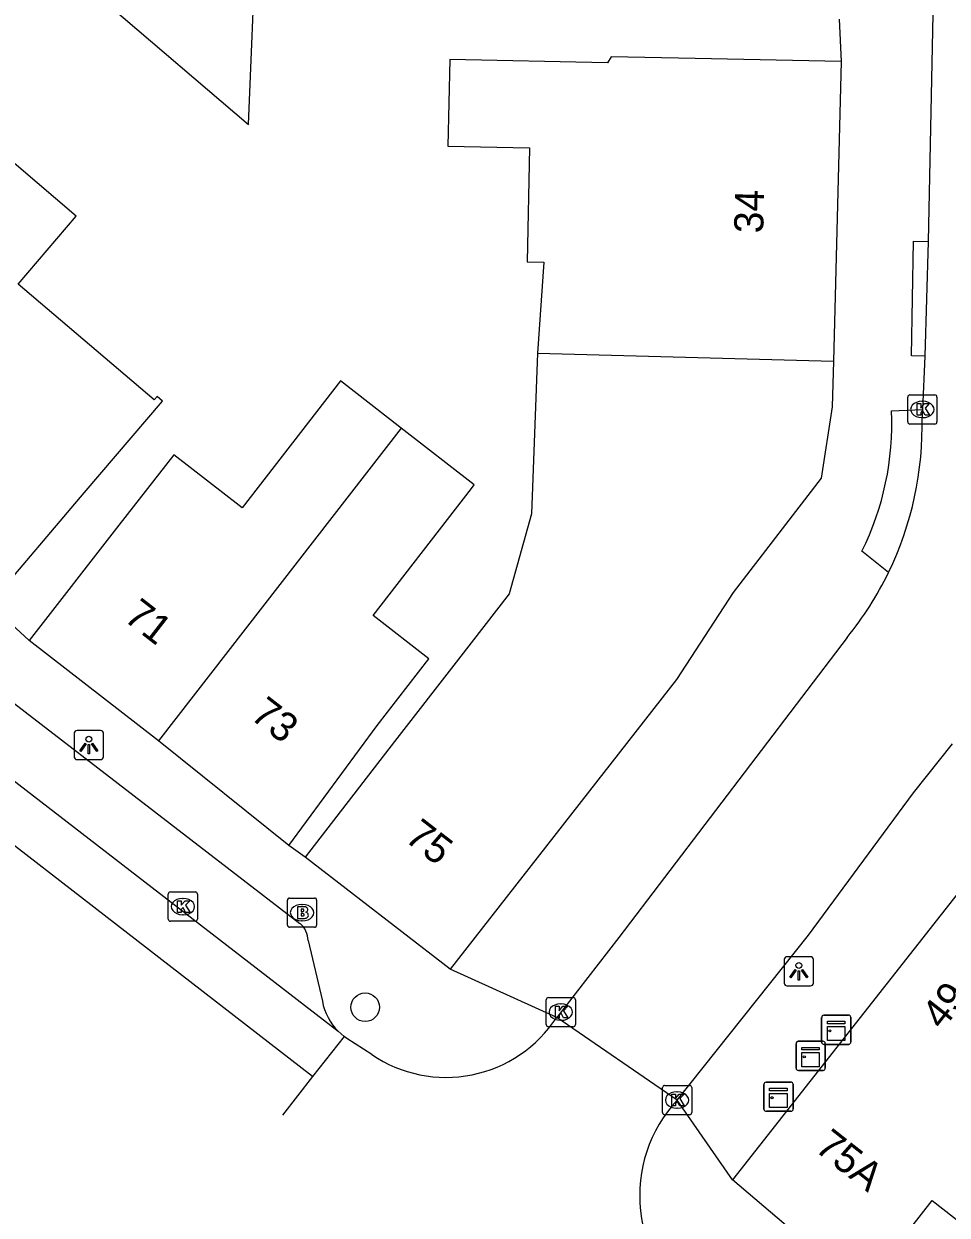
# Model space of a CAD drawing. Extents: x 162074 to 163034, y 381824 to 382557.
# Drawn here: x 162187.76 to 162219.38, y 382105.9 to 382146.68 of the extents above; entities that cross this region are included whole.
import ezdxf

# ---------------------------------------------------------------- set-up
doc = ezdxf.new("R2010")
doc.units = 0
for name, color, linetype in [('IMGEO_Boom', 7, 'Continuous'), ('IMGEO_Brandkraan', 7, 'Continuous'), ('IMGEO_Kast', 7, 'Continuous'), ('IMGEO_Kolk', 7, 'Continuous'), ('IMGEO_Lichtpunt', 7, 'Continuous'), ('IMGEO_Pand', 7, 'Continuous'), ('IMGEO_Pand_nummerreeks', 7, 'Continuous'), ('IMGEO_Rijbaan_lokaal_gesloten', 7, 'Continuous'), ('IMGEO_Rijbaan_lokaal_open', 7, 'Continuous'), ('IMGEO_Voetpad_open', 7, 'Continuous')]:
    doc.layers.add(name, color=color, linetype=linetype)

msp = doc.modelspace()

# ---------------------------------------------------------------- linework, layer by layer
at = {"layer": 'IMGEO_Boom'}
msp.add_circle((162199.454, 382113.018), 0.489, dxfattribs=at)
at = {"layer": 'IMGEO_Brandkraan'}
for p, q in [((162196.791, 382115.83), (162196.791, 382116.682)), ((162196.866, 382116.756), (162197.718, 382116.756)), ((162197.792, 382116.682), (162197.792, 382115.83)), ((162197.279, 382116.536), (162197.304, 382116.536)), ((162197.302, 382115.976), (162197.277, 382115.976)), ((162197.718, 382115.756), (162196.866, 382115.756))]:
    msp.add_line(p, q, dxfattribs=at)
for points in [[(162196.791, 382115.83), (162196.791, 382116.682)], [(162196.866, 382116.756), (162197.718, 382116.756)], [(162197.792, 382116.682), (162197.792, 382115.83)], [(162197.139, 382116.456), (162197.139, 382116.056), (162197.352, 382116.056)], [(162197.37, 382116.456), (162197.139, 382116.456)], [(162197.318, 382116.375), (162197.264, 382116.375), (162197.264, 382116.299)], [(162197.264, 382116.299), (162197.317, 382116.299)], [(162197.326, 382116.223), (162197.264, 382116.223), (162197.264, 382116.142)], [(162197.264, 382116.142), (162197.326, 382116.142)], [(162197.718, 382115.756), (162196.866, 382115.756)]]:
    msp.add_lwpolyline(points, dxfattribs=at)
for centre, radius, start, end in [((162196.868, 382116.68), 0.0765, 91.552, 178.448), ((162196.868, 382116.68), 0.0765, 91.552, 178.448), ((162197.716, 382116.68), 0.0765, 1.552, 88.448), ((162197.716, 382116.68), 0.0765, 1.552, 88.448), ((162197.319, 382116.337), 0.0379, 267.8285, 90.9355), ((162197.374, 382116.311), 0.145, 59.4692, 91.5367), ((162197.399, 382116.358), 0.0922, 285.5137, 58.1501), ((162197.327, 382116.182), 0.0404, 269.8759, 90.5077), ((162197.358, 382116.307), 0.251, 268.6676, 293.5347), ((162197.404, 382116.166), 0.105, 301.3115, 78.989), ((162196.868, 382115.832), 0.0765, 181.552, 268.448), ((162196.868, 382115.832), 0.0765, 181.552, 268.448), ((162197.716, 382115.832), 0.0765, 271.552, 358.448), ((162197.716, 382115.832), 0.0765, 271.552, 358.448)]:
    msp.add_arc(centre, radius, start, end, dxfattribs=at)
for centre, major_axis, ratio, start_param, end_param in [((162197.278, 382116.256), (-0.387, 0.002), 0.722429, 4.712389, 7.853982), ((162197.303, 382116.256), (-0.39, 0.002), 0.717154, 1.570796, 4.712389)]:
    msp.add_ellipse(centre, major_axis=major_axis, ratio=ratio, start_param=start_param, end_param=end_param, dxfattribs=at)
at = {"layer": 'IMGEO_Kast'}
for p, q in [((162215.086, 382111.822), (162215.086, 382112.663)), ((162215.086, 382112.663), (162215.086, 382111.822)), ((162215.161, 382112.747), (162216.002, 382112.747)), ((162216.002, 382112.747), (162215.161, 382112.747)), ((162216.086, 382112.672), (162216.086, 382111.831)), ((162216.086, 382111.831), (162216.086, 382112.672)), ((162214.286, 382111.854), (162215.127, 382111.854)), ((162215.127, 382111.854), (162214.286, 382111.854)), ((162214.211, 382110.929), (162214.211, 382111.77)), ((162214.211, 382111.77), (162214.211, 382110.929)), ((162216.011, 382111.747), (162215.17, 382111.747)), ((162215.17, 382111.747), (162216.011, 382111.747)), ((162215.211, 382111.779), (162215.211, 382110.938)), ((162215.211, 382110.938), (162215.211, 382111.779)), ((162215.136, 382110.854), (162214.295, 382110.854)), ((162214.295, 382110.854), (162215.136, 382110.854)), ((162213.109, 382109.529), (162213.109, 382110.37)), ((162213.109, 382110.37), (162213.109, 382109.529)), ((162213.184, 382110.454), (162214.025, 382110.454)), ((162214.025, 382110.454), (162213.184, 382110.454)), ((162214.109, 382110.379), (162214.109, 382109.538)), ((162214.109, 382109.538), (162214.109, 382110.379)), ((162214.034, 382109.454), (162213.193, 382109.454)), ((162213.193, 382109.454), (162214.034, 382109.454))]:
    msp.add_line(p, q, dxfattribs=at)
for points in [[(162215.281, 382112.537), (162215.881, 382112.537), (162215.881, 382112.452), (162215.281, 382112.452), (162215.281, 382112.537)], [(162215.281, 382112.362), (162215.881, 382112.362), (162215.881, 382111.873), (162215.281, 382111.873), (162215.281, 382112.362)], [(162214.406, 382111.644), (162215.006, 382111.644), (162215.006, 382111.559), (162214.406, 382111.559), (162214.406, 382111.644)], [(162214.406, 382111.469), (162215.006, 382111.469), (162215.006, 382110.98), (162214.406, 382110.98), (162214.406, 382111.469)], [(162213.304, 382110.244), (162213.904, 382110.244), (162213.904, 382110.159), (162213.304, 382110.159), (162213.304, 382110.244)], [(162213.304, 382110.069), (162213.904, 382110.069), (162213.904, 382109.58), (162213.304, 382109.58), (162213.304, 382110.069)]]:
    msp.add_lwpolyline(points, dxfattribs=at)
for centre in [(162215.365, 382112.211), (162214.49, 382111.318), (162213.388, 382109.918)]:
    msp.add_circle(centre, 0.0377, dxfattribs=at)
for centre, start, end in [((162215.164, 382112.669), 92.4484, 184.2845), ((162215.164, 382112.669), 92.4484, 184.2845), ((162216.008, 382112.669), 2.4484, 94.2845), ((162216.008, 382112.669), 2.4484, 94.2845), ((162214.289, 382111.776), 92.4484, 184.2845), ((162214.289, 382111.776), 92.4484, 184.2845), ((162215.164, 382111.825), 182.4484, 274.2845), ((162215.164, 382111.825), 182.4484, 274.2845), ((162215.133, 382111.776), 2.4484, 94.2845), ((162215.133, 382111.776), 2.4484, 94.2845), ((162216.008, 382111.825), 272.4484, 4.2845), ((162216.008, 382111.825), 272.4484, 4.2845), ((162214.289, 382110.932), 182.4484, 274.2845), ((162214.289, 382110.932), 182.4484, 274.2845), ((162215.133, 382110.932), 272.4484, 4.2845), ((162215.133, 382110.932), 272.4484, 4.2845), ((162213.187, 382110.376), 92.4484, 184.2845), ((162213.187, 382110.376), 92.4484, 184.2845), ((162214.031, 382110.376), 2.4484, 94.2845), ((162214.031, 382110.376), 2.4484, 94.2845), ((162213.187, 382109.532), 182.4484, 274.2845), ((162213.187, 382109.532), 182.4484, 274.2845), ((162214.031, 382109.532), 272.4484, 4.2845), ((162214.031, 382109.532), 272.4484, 4.2845)]:
    msp.add_arc(centre, 0.0779, start, end, dxfattribs=at)
at = {"layer": 'IMGEO_Kolk'}
for p, q in [((162218.034, 382133.054), (162218.034, 382133.906)), ((162218.109, 382133.98), (162218.961, 382133.98)), ((162219.035, 382133.906), (162219.035, 382133.054)), ((162218.522, 382133.76), (162218.547, 382133.76)), ((162218.545, 382133.2), (162218.52, 382133.2)), ((162218.961, 382132.98), (162218.109, 382132.98)), ((162192.711, 382116.037), (162192.711, 382116.889)), ((162192.786, 382116.963), (162193.638, 382116.963)), ((162193.199, 382116.743), (162193.224, 382116.743)), ((162193.712, 382116.889), (162193.712, 382116.037)), ((162193.638, 382115.963), (162192.786, 382115.963)), ((162193.222, 382116.183), (162193.197, 382116.183)), ((162205.652, 382112.424), (162205.652, 382113.276)), ((162205.727, 382113.35), (162206.579, 382113.35)), ((162206.14, 382113.13), (162206.165, 382113.13)), ((162206.653, 382113.276), (162206.653, 382112.424)), ((162206.579, 382112.35), (162205.727, 382112.35)), ((162206.163, 382112.57), (162206.138, 382112.57)), ((162209.635, 382109.413), (162209.635, 382110.265)), ((162209.71, 382110.339), (162210.562, 382110.339)), ((162210.636, 382110.265), (162210.636, 382109.413)), ((162210.123, 382110.119), (162210.148, 382110.119)), ((162210.146, 382109.559), (162210.121, 382109.559)), ((162210.562, 382109.339), (162209.71, 382109.339))]:
    msp.add_line(p, q, dxfattribs=at)
for points in [[(162218.034, 382133.054), (162218.034, 382133.906)], [(162218.109, 382133.98), (162218.961, 382133.98)], [(162219.035, 382133.906), (162219.035, 382133.054)], [(162218.355, 382133.68), (162218.478, 382133.68), (162218.478, 382133.529), (162218.608, 382133.68), (162218.772, 382133.68), (162218.626, 382133.529), (162218.779, 382133.28), (162218.627, 382133.28), (162218.542, 382133.444), (162218.478, 382133.377), (162218.478, 382133.28), (162218.355, 382133.28), (162218.355, 382133.68)], [(162218.961, 382132.98), (162218.109, 382132.98)], [(162192.711, 382116.037), (162192.711, 382116.889)], [(162192.786, 382116.963), (162193.638, 382116.963)], [(162193.712, 382116.889), (162193.712, 382116.037)], [(162193.032, 382116.663), (162193.155, 382116.663), (162193.155, 382116.512), (162193.285, 382116.663), (162193.449, 382116.663), (162193.303, 382116.512), (162193.456, 382116.263), (162193.304, 382116.263), (162193.219, 382116.427), (162193.155, 382116.36), (162193.155, 382116.263), (162193.032, 382116.263), (162193.032, 382116.663)], [(162193.638, 382115.963), (162192.786, 382115.963)], [(162205.652, 382112.424), (162205.652, 382113.276)], [(162205.727, 382113.35), (162206.579, 382113.35)], [(162205.973, 382113.05), (162206.096, 382113.05), (162206.096, 382112.899), (162206.226, 382113.05), (162206.39, 382113.05), (162206.244, 382112.899), (162206.397, 382112.65), (162206.245, 382112.65), (162206.16, 382112.814), (162206.096, 382112.747), (162206.096, 382112.65), (162205.973, 382112.65), (162205.973, 382113.05)], [(162206.653, 382113.276), (162206.653, 382112.424)], [(162206.579, 382112.35), (162205.727, 382112.35)], [(162209.635, 382109.413), (162209.635, 382110.265)], [(162209.71, 382110.339), (162210.562, 382110.339)], [(162210.636, 382110.265), (162210.636, 382109.413)], [(162209.956, 382110.039), (162210.079, 382110.039), (162210.079, 382109.888), (162210.209, 382110.039), (162210.373, 382110.039), (162210.227, 382109.888), (162210.38, 382109.639), (162210.228, 382109.639), (162210.143, 382109.803), (162210.079, 382109.736), (162210.079, 382109.639), (162209.956, 382109.639), (162209.956, 382110.039)], [(162210.562, 382109.339), (162209.71, 382109.339)]]:
    msp.add_lwpolyline(points, dxfattribs=at)
for centre, start, end in [((162218.111, 382133.904), 91.552, 178.448), ((162218.111, 382133.904), 91.552, 178.448), ((162218.959, 382133.904), 1.552, 88.448), ((162218.959, 382133.904), 1.552, 88.448), ((162218.111, 382133.056), 181.552, 268.448), ((162218.111, 382133.056), 181.552, 268.448), ((162218.959, 382133.056), 271.552, 358.448), ((162218.959, 382133.056), 271.552, 358.448), ((162192.788, 382116.887), 91.552, 178.448), ((162192.788, 382116.887), 91.552, 178.448), ((162193.636, 382116.887), 1.552, 88.448), ((162193.636, 382116.887), 1.552, 88.448), ((162192.788, 382116.039), 181.552, 268.448), ((162192.788, 382116.039), 181.552, 268.448), ((162193.636, 382116.039), 271.552, 358.448), ((162193.636, 382116.039), 271.552, 358.448), ((162205.729, 382113.274), 91.552, 178.448), ((162205.729, 382113.274), 91.552, 178.448), ((162206.577, 382113.274), 1.552, 88.448), ((162206.577, 382113.274), 1.552, 88.448), ((162205.729, 382112.426), 181.552, 268.448), ((162205.729, 382112.426), 181.552, 268.448), ((162206.577, 382112.426), 271.552, 358.448), ((162206.577, 382112.426), 271.552, 358.448), ((162209.712, 382110.263), 91.552, 178.448), ((162209.712, 382110.263), 91.552, 178.448), ((162210.56, 382110.263), 1.552, 88.448), ((162210.56, 382110.263), 1.552, 88.448), ((162209.712, 382109.415), 181.552, 268.448), ((162209.712, 382109.415), 181.552, 268.448), ((162210.56, 382109.415), 271.552, 358.448), ((162210.56, 382109.415), 271.552, 358.448)]:
    msp.add_arc(centre, 0.0765, start, end, dxfattribs=at)
for centre, major_axis, ratio, start_param, end_param in [((162218.521, 382133.48), (-0.387, 0.002), 0.722429, 4.712389, 7.853982), ((162218.546, 382133.48), (-0.39, 0.002), 0.717154, 1.570796, 4.712389), ((162193.198, 382116.463), (-0.387, 0.002), 0.722429, 4.712389, 7.853982), ((162193.223, 382116.463), (-0.39, 0.002), 0.717154, 1.570796, 4.712389), ((162206.139, 382112.85), (-0.387, 0.002), 0.722429, 4.712389, 7.853982), ((162206.164, 382112.85), (-0.39, 0.002), 0.717154, 1.570796, 4.712389), ((162210.122, 382109.839), (-0.387, 0.002), 0.722429, 4.712389, 7.853982), ((162210.147, 382109.839), (-0.39, 0.002), 0.717154, 1.570796, 4.712389)]:
    msp.add_ellipse(centre, major_axis=major_axis, ratio=ratio, start_param=start_param, end_param=end_param, dxfattribs=at)
at = {"layer": 'IMGEO_Lichtpunt'}
for p, q in [((162189.492, 382122.396), (162189.492, 382121.589)), ((162189.492, 382122.396), (162189.492, 382121.589)), ((162190.394, 382122.491), (162189.586, 382122.491)), ((162190.394, 382122.491), (162189.586, 382122.491)), ((162190.488, 382121.589), (162190.488, 382122.396)), ((162190.488, 382121.589), (162190.488, 382122.396)), ((162189.586, 382121.495), (162190.394, 382121.495)), ((162189.586, 382121.495), (162190.394, 382121.495)), ((162213.805, 382114.65), (162213.805, 382113.843)), ((162213.805, 382114.65), (162213.805, 382113.843)), ((162214.707, 382114.745), (162213.899, 382114.745)), ((162214.707, 382114.745), (162213.899, 382114.745)), ((162214.801, 382113.843), (162214.801, 382114.65)), ((162214.801, 382113.843), (162214.801, 382114.65)), ((162213.899, 382113.749), (162214.707, 382113.749)), ((162213.899, 382113.749), (162214.707, 382113.749))]:
    msp.add_line(p, q, dxfattribs=at)
for points in [[(162189.866, 382122.06), (162189.905, 382122.032), (162189.717, 382121.77), (162189.679, 382121.797), (162189.866, 382122.06)], [(162189.968, 382122.012), (162190.015, 382122.012), (162190.015, 382121.69), (162189.968, 382121.69), (162189.968, 382122.012)], [(162190.078, 382122.032), (162190.116, 382122.059), (162190.303, 382121.797), (162190.264, 382121.769), (162190.078, 382122.032)], [(162214.179, 382114.314), (162214.218, 382114.286), (162214.03, 382114.024), (162213.992, 382114.051), (162214.179, 382114.314)], [(162214.281, 382114.266), (162214.328, 382114.266), (162214.328, 382113.944), (162214.281, 382113.944), (162214.281, 382114.266)], [(162214.391, 382114.286), (162214.429, 382114.313), (162214.616, 382114.051), (162214.577, 382114.023), (162214.391, 382114.286)]]:
    msp.add_lwpolyline(points, dxfattribs=at)
for centre in [(162189.991, 382122.194), (162214.304, 382114.448)]:
    msp.add_circle(centre, 0.0994, dxfattribs=at)
for centre, start, end in [((162189.586, 382122.396), 90, 180), ((162189.586, 382122.396), 90, 180), ((162190.394, 382122.396), 0, 90), ((162190.394, 382122.396), 0, 90), ((162189.586, 382121.589), 180, 270), ((162189.586, 382121.589), 180, 270), ((162190.394, 382121.589), 270, 0), ((162190.394, 382121.589), 270, 360), ((162213.899, 382114.65), 90, 180), ((162213.899, 382114.65), 90, 180), ((162214.707, 382114.65), 0, 90), ((162214.707, 382114.65), 0, 90), ((162213.899, 382113.843), 180, 270), ((162213.899, 382113.843), 180, 270), ((162214.707, 382113.843), 270, 0), ((162214.707, 382113.843), 270, 360)]:
    msp.add_arc(centre, 0.0946, start, end, dxfattribs=at)
at = {"layer": 'IMGEO_Pand'}
for points in [[(162190.694, 382147.293), (162195.457, 382143.231), (162195.717, 382149.593)], [(162215.755, 382145.389), (162210.757, 382145.493), (162207.873, 382145.553), (162207.747, 382145.344), (162202.349, 382145.457), (162202.287, 382142.489), (162205.086, 382142.43), (162205.005, 382138.531), (162205.577, 382138.519), (162205.354, 382135.404)], [(162215.755, 382145.389), (162215.491, 382135.136)], [(162187.576, 382137.774), (162189.555, 382140.097), (162184.833, 382144.124), (162182.853, 382141.801)], [(162186.59, 382126.818), (162189.835, 382130.623), (162192.514, 382133.766), (162192.327, 382133.925), (162192.227, 382133.808), (162187.576, 382137.774)], [(162205.354, 382135.404), (162205.149, 382129.911), (162204.388, 382127.172), (162202.652, 382124.934), (162200.46, 382122.109), (162197.394, 382118.158)], [(162215.491, 382135.136), (162215.451, 382133.575), (162215.067, 382131.126), (162212.06, 382127.21), (162210.116, 382124.231), (162202.368, 382114.324)], [(162205.354, 382135.404), (162215.491, 382135.136)], [(162200.688, 382132.841), (162198.607, 382134.455), (162195.238, 382130.112), (162192.898, 382131.924), (162191.019, 382129.523), (162187.953, 382125.573)], [(162200.688, 382132.841), (162192.375, 382122.142)], [(162196.835, 382118.551), (162199.863, 382122.66), (162201.639, 382124.949), (162199.73, 382126.431), (162203.09, 382130.779), (162203.186, 382130.903), (162200.688, 382132.841)], [(162192.375, 382122.142), (162187.953, 382125.573)], [(162196.835, 382118.551), (162192.375, 382122.142)], [(162222.952, 382120.984), (162222.754, 382120.733), (162212.028, 382107.113)], [(162202.368, 382114.324), (162197.394, 382118.158)], [(162216.468, 382103.337), (162218.874, 382106.407), (162221.161, 382104.607), (162226.044, 382105.686), (162234.656, 382107.59), (162234.577, 382107.901)], [(162216.468, 382103.337), (162212.028, 382107.113)]]:
    msp.add_lwpolyline(points, dxfattribs=at)
at = {"layer": 'IMGEO_Rijbaan_lokaal_gesloten'}
for points in [[(162197.645, 382110.646), (162179.272, 382124.864), (162125.354, 382172.361)], [(162167.996, 382137.104), (162180.708, 382125.942), (162198.53, 382112.194)], [(162198.731, 382112.02), (162197.645, 382110.646)], [(162198.53, 382112.194), (162198.731, 382112.02)]]:
    msp.add_lwpolyline(points, dxfattribs=at)
at = {"layer": 'IMGEO_Rijbaan_lokaal_open'}
for points in [[(162219.208, 382165.258), (162219.163, 382160.354), (162218.729, 382139.232)], [(162218.729, 382139.232), (162218.618, 382135.303)], [(162218.618, 382135.303), (162218.535, 382133.48)], [(162218.535, 382133.48), (162218.523, 382133.217)], [(162215.957, 382125.679), (162208.145, 382115.409), (162206.012, 382112.669)], [(162210.136, 382109.839), (162214.639, 382115.486), (162218.226, 382120.357), (162219.561, 382122.034)], [(162210.136, 382109.839), (162206.012, 382112.669)], [(162199.68, 382111.398), (162198.826, 382111.948), (162198.731, 382112.02)], [(162197.645, 382110.646), (162196.622, 382109.326)]]:
    msp.add_lwpolyline(points, dxfattribs=at)
for centre, radius, start, end in [((162207.142, 382132.891), 11.385, 333.9839, 1.6413), ((162207.32, 382132.759), 11.168, 320.6596, 334.1944), ((162202.222, 382115.142), 4.525, 235.8207, 326.8792), ((162213.666, 382106.57), 4.811, 137.1974, 235.2409)]:
    msp.add_arc(centre, radius, start, end, dxfattribs=at)
at = {"layer": 'IMGEO_Voetpad_open'}
for points in [[(162215.688, 382146.844), (162215.755, 382145.389)], [(162218.618, 382135.303), (162218.163, 382135.31), (162218.23, 382139.24), (162218.729, 382139.232)], [(162170.046, 382138.064), (162182.121, 382127.505), (162197.222, 382115.889)], [(162217.476, 382133.438), (162218.535, 382133.48)], [(162217.374, 382127.897), (162216.461, 382128.624)], [(162187.953, 382125.573), (162186.59, 382126.818)], [(162197.394, 382118.158), (162196.835, 382118.551)], [(162197.499, 382115.298), (162197.988, 382113.22)], [(162206.012, 382112.669), (162202.368, 382114.324)], [(162212.028, 382107.113), (162210.136, 382109.839)]]:
    msp.add_lwpolyline(points, dxfattribs=at)
for centre, radius, start, end in [((162207.762, 382132.972), 9.725, 333.4422, 2.7457), ((162196.68, 382115.274), 0.82, 1.6454, 48.5793), ((162199.909, 382113.579), 1.954, 190.5735, 225.1183)]:
    msp.add_arc(centre, radius, start, end, dxfattribs=at)

# ---------------------------------------------------------------- texts
at = {"layer": 'IMGEO_Pand_nummerreeks'}
for s, rotation, p in [('34', 88.526, (162213.083, 382139.501)), ('71', 322.1924, (162191.146, 382126.286)), ('73', 322.1843, (162195.478, 382122.924)), ('75', 322.3747, (162200.764, 382118.741)), ('49-53', 51.7782, (162219.218, 382112.203)), ('75A', 321.778, (162214.807, 382108.133))]:
    msp.add_text(s, height=1, rotation=rotation, dxfattribs=at).set_placement(p)

doc.saveas('drawing.dxf')
